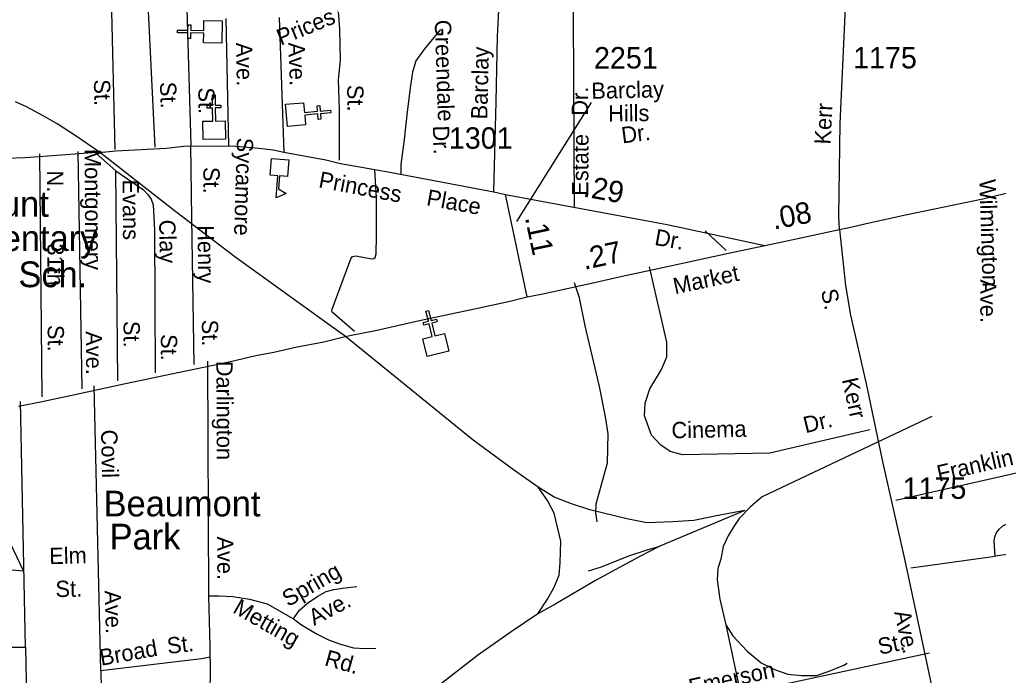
# Model space of a CAD drawing. Extents: x 2290055 to 2389491, y 66597 to 237875.
# Drawn here: x 2330699 to 2336408, y 178607 to 182432 of the extents above; entities that cross this region are included whole.
import ezdxf

# ---------------------------------------------------------------- set-up
doc = ezdxf.new("R2010")
doc.units = 0
for name, color, linetype in [('Exist Boundary Land Use Park Urban  Label', 7, 'Continuous'), ('Exist Cultural Church CELL', 7, 'Continuous'), ('Exist Cultural Educational Facility Elementary CELL', 7, 'Continuous'), ('Exist Cultural Educational Facility Elementary Label', 7, 'Continuous'), ('Exist Railroad Mainline', 7, 'Continuous'), ('Exist Railroad Siding', 7, 'Continuous'), ('Exist Road Non-System Type 51', 7, 'Continuous'), ('Exist Road Non-System Type 51 Label', 7, 'Continuous'), ('Exist Road Primary US Divided Attributed', 7, 'Continuous'), ('Exist Road Primary US Label', 7, 'Continuous'), ('Exist Road Primary US Mileage Hundredths English Label', 7, 'Continuous'), ('Exist Road Primary US UnDivided 4 Lane Attributed', 7, 'Continuous'), ('Exist Road Secondary Mileage Hundredths English Label', 7, 'Continuous'), ('Exist Road Secondary Type 51 Attributed', 7, 'Continuous'), ('Exist Road Secondary Type 51 Label', 7, 'Continuous'), ('Exist Road Secondary Type 51 Number Label', 7, 'Continuous'), ('Exist Survey Geodetic Marker CELL', 7, 'Continuous')]:
    doc.layers.add(name, color=color, linetype=linetype)

msp = doc.modelspace()

# ---------------------------------------------------------------- linework, layer by layer
at = {"layer": 'Exist Cultural Church CELL'}
for points in [[(2331772.1, 182295.2), (2331773.1, 182352.1), (2331696.9, 182353.5), (2331696.4, 182321.5), (2331680.4, 182321.7), (2331680.9, 182353.7), (2331620.8, 182354.8), (2331621.1, 182370.8), (2331681.2, 182369.8), (2331681.8, 182401.8), (2331697.8, 182401.5), (2331697.2, 182369.5), (2331773.3, 182368.1), (2331774.5, 182425.8), (2331880.9, 182423.9), (2331878.6, 182293.3)], [(2331768.6, 181839.1), (2331825.5, 181839.9), (2331824.6, 181916), (2331792.6, 181915.6), (2331792.4, 181931.6), (2331824.4, 181932), (2331823.7, 181992.1), (2331839.7, 181992.3), (2331840.5, 181932.2), (2331872.5, 181932.6), (2331872.6, 181916.6), (2331840.6, 181916.2), (2331841.6, 181840.1), (2331899.2, 181840.7), (2331900.5, 181734.2), (2331769.9, 181732.6)], [(2332355.9, 181947), (2332361.1, 181890.3), (2332436.9, 181897), (2332434.1, 181928.9), (2332450, 181930.3), (2332452.8, 181898.4), (2332512.7, 181903.8), (2332514.1, 181887.8), (2332454.2, 181882.5), (2332457.1, 181850.6), (2332441.2, 181849.2), (2332438.3, 181881.1), (2332362.5, 181874.3), (2332367.5, 181816.9), (2332261.4, 181807.4), (2332249.9, 181937.5)], [(2333051.1, 180569.6), (2333106.3, 180583.6), (2333087.8, 180657.4), (2333056.8, 180649.7), (2333052.9, 180665.1), (2333083.9, 180672.9), (2333069.3, 180731.3), (2333084.9, 180735.1), (2333099.5, 180676.8), (2333130.5, 180684.6), (2333134.4, 180669.1), (2333103.4, 180661.3), (2333121.8, 180587.4), (2333177.8, 180601.3), (2333203.6, 180498.1), (2333076.9, 180466.4)]]:
    msp.add_lwpolyline(points, close=True, dxfattribs=at)
at = {"layer": 'Exist Cultural Educational Facility Elementary CELL'}
msp.add_lwpolyline([(2332269.9, 181613.8), (2332261.9, 181516.2), (2332216, 181520), (2332209.8, 181445.1), (2332254.7, 181417.1), (2332195.9, 181392.7), (2332206.4, 181520.7), (2332160.5, 181524.5), (2332168.6, 181622.1)], close=True, dxfattribs=at)
at = {"layer": 'Exist Railroad Mainline'}
for p, q in [((2332580.1, 180597.9), (2331954.4, 181047.9)), ((2336020.1, 180117.6), (2335730.9, 179980.6)), ((2335730.9, 179980.6), (2335030.1, 179648.5)), ((2334928.7, 179569.2), (2334433.3, 179360.6))]:
    msp.add_line(p, q, dxfattribs=at)
for points in [[(2331164.6, 181658.4), (2331029.6, 181751.4), (2330919.1, 181823.3), (2330836.6, 181870.6), (2330740.2, 181923.3), (2330675.3, 181951.3)], [(2331954.4, 181047.9), (2331610, 181311.2), (2331164.6, 181658.4)], [(2333724.4, 179703.7), (2333579.5, 179805.6), (2333344.5, 179979.2), (2332590, 180590.2), (2332580.1, 180597.9)], [(2333720.7, 178966.5), (2333777.4, 179050.4), (2333814.8, 179118.2), (2333846, 179191.3), (2333851.3, 179265.5), (2333856.6, 179390), (2333816.3, 179553.1), (2333777.7, 179626.7), (2333724.4, 179703.7)], [(2334928.7, 179569.2), (2334773.8, 179539), (2334631.8, 179511), (2334507.2, 179502.2), (2334356.4, 179496.9), (2334240.7, 179519.7), (2334025, 179572.4), (2333918, 179607.4), (2333816.3, 179646), (2333724.4, 179703.7)], [(2334433.3, 179360.6), (2334311.8, 179297.7), (2334057.3, 179159.6), (2333826.3, 179024.5), (2333720.7, 178966.5)], [(2333720.7, 178966.5), (2333567, 178860.3), (2333370.3, 178722.2), (2333143.3, 178545.2), (2332934.2, 178362.9), (2332722.1, 178168.5), (2332413.8, 177864.2), (2332076.8, 177538.7), (2331801.8, 177305.6), (2331595.6, 177159.6), (2331460.5, 177082.1), (2331266.5, 176982.5), (2331205.2, 176957.2), (2331036, 176887.4), (2330779.6, 176813), (2330652.4, 176776)]]:
    msp.add_lwpolyline(points, dxfattribs=at)
at = {"layer": 'Exist Railroad Siding'}
for points in [[(2335030.1, 179648.5), (2334962.5, 179589.7), (2334895.3, 179521), (2334864.9, 179475.8), (2334831, 179420.3), (2334801.6, 179359.1), (2334788.5, 179284.8), (2334772.1, 179230.4), (2334766.8, 179163.7), (2334782.6, 179051.5), (2334818.2, 178900.8), (2334859.7, 178838.4), (2334942.2, 178747.2), (2335024.6, 178680.6), (2335101.8, 178642), (2335178.9, 178613.9), (2335259.6, 178606.9), (2335347.3, 178606.9), (2335420.9, 178632.3), (2335506.9, 178665.7), (2335524.7, 178677.5)], [(2334017, 179216.1), (2334092.2, 179239.1), (2334251.5, 179303.5), (2334358.3, 179339.6), (2334433.3, 179360.6)], [(2334818.2, 178900.8), (2334898.3, 178528), (2334926.4, 178368.4)]]:
    msp.add_lwpolyline(points, dxfattribs=at)
at = {"layer": 'Exist Road Non-System Type 51'}
for p, q in [((2331671.8, 182610.4), (2331697.7, 181699.3)), ((2331256.7, 181673.7), (2331234.5, 182591.1)), ((2331444.2, 182599.4), (2331488.2, 181686.8)), ((2331920.1, 181696), (2331904.8, 182437.8)), ((2332212.4, 182443.7), (2332239.6, 181658.8)), ((2331704, 181273.7), (2331697.7, 181699.3)), ((2330831.7, 180230.5), (2330817.6, 181648.4)), ((2331039.2, 181663.1), (2331061.9, 180277.3)), ((2331126.9, 181668.5), (2331261.6, 181549.8)), ((2331272, 180325.7), (2331261.6, 181549.8)), ((2331716.6, 180419.5), (2331704, 181273.7)), ((2334696.6, 181199.8), (2334819.3, 181084.5)), ((2331803.8, 179070.4), (2331797.9, 180438.8)), ((2331172.9, 178635.2), (2331135.3, 180296.3)), ((2330733.6, 178772), (2330704.8, 180203.5)), ((2335809.3, 179629.1), (2336729.2, 179837.8)), ((2335896.8, 179234.5), (2336388.4, 179302.2)), ((2330301.5, 178769), (2330733.6, 178772)), ((2330733.6, 178772), (2330779.6, 176813))]:
    msp.add_line(p, q, dxfattribs=at)
for points in [[(2333465.4, 181427), (2333478.4, 181951.7), (2333487.3, 182332.1), (2333509, 182795.4), (2333524.3, 183070), (2333531.2, 183194.3), (2333542.8, 183308.7), (2333554.1, 183379.4), (2333591.4, 183546.9), (2333663.9, 183839.6), (2333669.2, 183853.9), (2333674.9, 183860), (2333682.8, 183866.6), (2333692.5, 183870.9), (2333700.7, 183871.2), (2333747, 183862.9), (2334129, 183775.5)], [(2334004.4, 183341.4), (2333996.1, 183300.1), (2333948, 183121), (2333934.2, 182948.8), (2333934.2, 182776.7), (2333927.3, 182452.9), (2333934.4, 181338.7)], [(2332564.7, 181612.4), (2332564.7, 181749.3), (2332564.7, 181905.4), (2332559.2, 182080.6), (2332570.2, 182195.6), (2332567.4, 182376.4), (2332556.5, 182505.1), (2332545.7, 182555.7)], [(2333155, 182374.3), (2333114.2, 182327.1), (2333060.7, 182261), (2333010.4, 182191.7), (2332991.5, 182125.6), (2332978.9, 182046.9), (2332960.1, 181892.7), (2332941.2, 181732.2), (2332922.3, 181587.4), (2332922.3, 181529.2)], [(2331261.6, 181549.8), (2331422.2, 181438.3), (2331447.2, 181411.1), (2331466.4, 181384), (2331477.6, 181350.3), (2331485.4, 181202.6), (2331490.4, 180370.5)], [(2332653.2, 180612.8), (2332522.7, 180725.4), (2332520.4, 180733.5), (2332522, 180743.4), (2332630.5, 181035.9), (2332641.7, 181050.5), (2332659.7, 181053.1), (2332752.5, 181036.8), (2332764.3, 181037.3), (2332772.3, 181043.5), (2332779.3, 181065.7), (2332781, 181171.8), (2332780.5, 181392), (2332772, 181557.8)], [(2335657.3, 180038.4), (2335075.4, 179903), (2334564.5, 179892.8), (2334493.5, 179913.1), (2334439.3, 179950.4), (2334385.2, 180007.9), (2334344.6, 180119.7), (2334348, 180194.2), (2334375, 180278.8), (2334442.7, 180390.5), (2334473.2, 180465), (2334473.2, 180549.7), (2334372.7, 180989)], [(2334061.1, 179596.7), (2334061.5, 179608.1), (2334091.2, 179711.4), (2334127.9, 179846.7), (2334131.4, 180014.9), (2334115.3, 180114.4), (2334080.4, 180290.9), (2333998.4, 180646), (2333963.8, 180808.4), (2333936.4, 180895.6)], [(2334067.7, 179502.4), (2334059.6, 179557.8), (2334061.1, 179596.7)], [(2336388.4, 179302.2), (2336383, 179389.9), (2336386, 179414), (2336394.9, 179436.3), (2336412.1, 179459), (2336433.3, 179479.9), (2336474.5, 179499.5), (2336545.9, 179518.5), (2336613.5, 179527), (2336667.7, 179527.2), (2336703.5, 179526.7), (2336732, 179519.6), (2336748.7, 179502.2), (2336759.6, 179476.7), (2336762.5, 179452.9), (2336758, 179416.6)], [(2336758, 179416.6), (2336758.7, 179398.9), (2336747.4, 179378.4), (2336730.3, 179355.4), (2336710.8, 179342.8), (2336639.1, 179338), (2336388.4, 179302.2)], [(2332297.5, 178936), (2332329.7, 178985.2), (2332377.9, 179027.2), (2332438.3, 179069.6), (2332487.1, 179095.5), (2332532.9, 179107.5), (2332598.5, 179118), (2332666.1, 179124.6)], [(2331803.8, 179070.4), (2331863.9, 179070.8), (2331942.2, 179066), (2332040.9, 179051.9), (2332144, 179023.8), (2332297.5, 178936)], [(2331811.6, 178715.2), (2331811.4, 178728.7), (2331811.6, 178774.7), (2331803.8, 179070.4)], [(2332297.5, 178936), (2332342.8, 178901.7), (2332434.9, 178847.3), (2332500.2, 178814.1), (2332571.5, 178788.7), (2332646.1, 178767.7), (2332714.5, 178764.5), (2332776.5, 178765)], [(2334928.5, 176909.3), (2334611.9, 178439.5), (2336006.4, 178738.6)], [(2331172.9, 178635.2), (2331760.5, 178704.7), (2331811.6, 178715.2)], [(2331810.9, 178544.8), (2331812.1, 178602), (2331812.1, 178681.4), (2331811.6, 178715.2)], [(2331172.9, 178635.2), (2331191.7, 177653.6), (2331205.2, 176957.2)]]:
    msp.add_lwpolyline(points, dxfattribs=at)
at = {"layer": 'Exist Road Primary US Divided Attributed'}
msp.add_lwpolyline([(2335481.6, 181206.5), (2335537.6, 181218.1), (2335654.6, 181245.4), (2335865.2, 181292.6), (2336316.6, 181387.2), (2336444.3, 181418), (2336532.8, 181439.6), (2336713.1, 181478.9), (2336767.5, 181490.9), (2336953.1, 181531), (2337037.5, 181548.6), (2337296.3, 181605.5), (2337461.2, 181639.9), (2337608.5, 181676.2), (2337847.6, 181725.1), (2338093.1, 181778.4), (2338417.9, 181849.3), (2338689, 181907.6)], dxfattribs=at)
at = {"layer": 'Exist Road Primary US UnDivided 4 Lane Attributed'}
for points in [[(2335045, 181114.9), (2335147.4, 181134.9), (2335481.6, 181206.5)], [(2333659.2, 180814), (2333751.6, 180831.8), (2334034.9, 180893.5), (2334214.2, 180935.1), (2334459.2, 180988.4), (2334833.9, 181070), (2335045, 181114.9)], [(2332598.9, 180583.6), (2332635.3, 180591.5), (2332774.5, 180619.1), (2333030.8, 180676.8), (2333223.1, 180717.6), (2333351.6, 180745.2), (2333549.9, 180787.3), (2333659.2, 180814)], [(2330693.2, 180177.7), (2330831.4, 180204.1), (2331005.1, 180241.4), (2331289, 180303.9), (2331501.7, 180347.6), (2331716.4, 180393.6), (2331792.1, 180408.5), (2331928.8, 180438.1), (2332076.5, 180471.7), (2332181.2, 180492.2), (2332308.4, 180521), (2332472.8, 180552.7), (2332598.9, 180583.6)]]:
    msp.add_lwpolyline(points, dxfattribs=at)
at = {"layer": 'Exist Road Secondary Type 51 Attributed'}
msp.add_line((2333659.2, 180814), (2333533.9, 181411.7), dxfattribs=at)
for points in [[(2335481.6, 181206.5), (2335476.9, 181285.8), (2335484.1, 181825), (2335522.4, 182630.9), (2335566.1, 183492.9), (2335587, 183876), (2335603.8, 184222.1), (2335608.6, 184392.4), (2335611.8, 184517.7), (2335613.4, 184554.6), (2335614.3, 184667.8), (2335621.7, 184751.4), (2335618, 184911), (2335621.7, 185022.4), (2335625, 185178.7), (2335630.6, 185294.5)], [(2331182.9, 181657.6), (2331261.6, 181665.5), (2331555.1, 181681.6), (2331657.9, 181692.8), (2331730.1, 181694.4), (2331885.8, 181692.8), (2331938.8, 181696), (2332094.6, 181680.9), (2332179, 181672.1), (2332239.6, 181658.8), (2332486, 181612.8), (2332571.1, 181592), (2332772, 181557.8), (2332858.6, 181541.2), (2333465.4, 181427), (2333533.9, 181411.7)], [(2326434.8, 181351.2), (2326610, 181403.7), (2326797.5, 181417), (2326971.2, 181421.9), (2327132.9, 181434.2), (2327202.6, 181439.3), (2327410.2, 181451.4), (2327661.7, 181465.3), (2327837.4, 181478.2), (2328164.5, 181488.8), (2328511.3, 181504.9), (2328641.4, 181509.7), (2328919.1, 181529), (2329193.7, 181545.1), (2329374.7, 181558.5), (2329688.7, 181582), (2330397.8, 181615.7), (2330731.8, 181627), (2330943.7, 181643), (2331149.2, 181657.5), (2331182.9, 181657.6)], [(2333533.9, 181411.7), (2334476.7, 181236.3), (2335045, 181114.9)], [(2335481.6, 181206.5), (2335516.4, 180881.4), (2335544.1, 180706.8), (2335636.9, 180306.3), (2335733.8, 179845.3), (2335861.2, 179276.2), (2336236.2, 177515.4)]]:
    msp.add_lwpolyline(points, dxfattribs=at)
at = {"layer": 'Exist Road Secondary Type 51 Number Label'}
msp.add_line((2333599.3, 181254.2), (2334035.1, 181947.8), dxfattribs=at)
at = {"layer": 'Exist Survey Geodetic Marker CELL'}
msp.add_lwpolyline([(2330722, 179216.3), (2330609.1, 179453.6), (2330455.7, 179240.5)], close=True, dxfattribs=at)

# ---------------------------------------------------------------- texts
at = {"layer": 'Exist Boundary Land Use Park Urban  Label'}
for s, p in [('Beaumont', (2331189.7, 179534.2)), ('Park', (2331224.6, 179341.2))]:
    msp.add_text(s, height=150, dxfattribs=at).set_placement(p)
at = {"layer": 'Exist Cultural Educational Facility Elementary Label'}
for s, p in [('W. H. Blount', (2329743.8, 181281.3)), ('Elementary', (2330138.4, 181081.9)), ('Sch.', (2330692.9, 180870.9))]:
    msp.add_text(s, height=150, dxfattribs=at).set_placement(p)
at = {"layer": 'Exist Road Non-System Type 51 Label'}
for s, rotation, p in [('Prices', 22.507, (2332223, 182278.9)), ('Greendale', 271.8898, (2333120.2, 182428.7)), ('Ave.', 271.1319, (2331961.6, 182296.8)), ('Ave.', 271.9811, (2332266.7, 182297.3)), ('Barclay', 88.6611, (2333426.8, 181848.8)), ('St.', 271.6493, (2331132.2, 182082)), ('St.', 272.2331, (2331517.1, 182066.7)), ('St.', 270.5792, (2332609.8, 182050.8)), ('St.', 270.7195, (2331741.3, 182035.4)), ('Dr.', 89.6004, (2334013.9, 181870.5)), ('Dr.', 271.8898, (2333109.1, 181812.3)), ('Estate', 89.6004, (2334015.3, 181404.1)), ('Sycamore', 268.2815, (2331967.2, 181744)), ('Montgomery', 270.3967, (2331078.4, 181676.9)), ('N.', 270.2161, (2330859.7, 181551.4)), ('St.', 270.2581, (2331771, 181572.1)), ('Evans', 270.4059, (2331300.2, 181498.9)), ('Wilmington', 271.7208, (2336296.3, 181499.7)), ('Clay', 271.1499, (2331513, 181263.9)), ('Henry', 270.7277, (2331737, 181232)), ('31th', 270.2161, (2330861.3, 181126)), ('Ave.', 270.2389, (2336301.1, 180916.3)), ('St.', 270.2607, (2331305.5, 180673.8)), ('St.', 270.8439, (2331762, 180681)), ('St.', 270.216, (2330863.1, 180650.4)), ('Ave.', 270.3968, (2331085.7, 180613.6)), ('St.', 270.1618, (2331523.2, 180597.1)), ('Darlington', 270.2488, (2331846.9, 180441.5)), ('Dr.', 13.424, (2335282.5, 180019.1)), ('Cinema', 1.1909, (2334501.8, 179989.2)), ('Covil', 271.311, (2331174.3, 180039.4)), ('Franklin', 12.7848, (2336060.7, 179736.6)), ('Ave.', 270.2488, (2331851.5, 179416.9)), ('Elm', 1.432, (2330873.5, 179255.4)), ('Spring', 29.9012, (2332265.4, 179004.1)), ('St.', 1.2529, (2330909.8, 179063.1)), ('Ave.', 271.7942, (2331195, 179101.3)), ('Metting', 330.2285, (2331936.6, 178976.3)), ('Ave.', 27.9197, (2332416.9, 178895.1)), ('Broad', 10.1128, (2331175.4, 178662.7)), ('St.', 6.7489, (2331564.6, 178731.1)), ('St.', 12.1046, (2335715.7, 178726.6)), ('Rd.', 344.2926, (2332472.6, 178666.7)), ('Emerson', 12.1046, (2334613.1, 178490.1))]:
    msp.add_text(s, height=95, rotation=rotation, dxfattribs=at).set_placement(p)
at = {"layer": 'Exist Road Primary US Label'}
msp.add_text('Market', height=95, rotation=12.0757, dxfattribs=at).set_placement((2334521.6, 180828.8))
at = {"layer": 'Exist Road Primary US Mileage Hundredths English Label'}
for s, rotation, p in [('.08', 10.9944, (2335098.1, 181206.3)), ('.27', 12.0757, (2333992.6, 180971.6))]:
    msp.add_text(s, height=125, rotation=rotation, dxfattribs=at).set_placement(p)
at = {"layer": 'Exist Road Secondary Mileage Hundredths English Label'}
for s, rotation, p in [('.29', 349.6701, (2333981.9, 181400.7)), ('.11', 281.8351, (2333646, 181276.3))]:
    msp.add_text(s, height=125, rotation=rotation, dxfattribs=at).set_placement(p)
at = {"layer": 'Exist Road Secondary Type 51 Label'}
for s, rotation, p in [('Barclay', 1.3143, (2334034.5, 181969.1)), ('Hills', 0.5865, (2334132.4, 181837.1)), ('Kerr', 87.2782, (2335429, 181701.7)), ('Dr.', 7.2333, (2334214.9, 181709.3)), ('Princess', 349.3464, (2332438.8, 181454)), ('Place', 349.6701, (2333067.7, 181349.4)), ('Dr.', 349.6701, (2334398, 181118.3)), ('S.', 282.579, (2335371.5, 180849.7)), ('Kerr', 282.579, (2335494, 180332)), ('Ave.', 282.4012, (2335799.1, 178975.8))]:
    msp.add_text(s, height=95, rotation=rotation, dxfattribs=at).set_placement(p)
at = {"layer": 'Exist Road Secondary Type 51 Number Label'}
for s, p in [('2251', (2334049.3, 182146.3)), ('1175', (2335560, 182146.8)), ('1301', (2333202.9, 181678.3)), ('1175', (2335848.7, 179636.3))]:
    msp.add_text(s, height=125, dxfattribs=at).set_placement(p)

doc.saveas('drawing.dxf')
